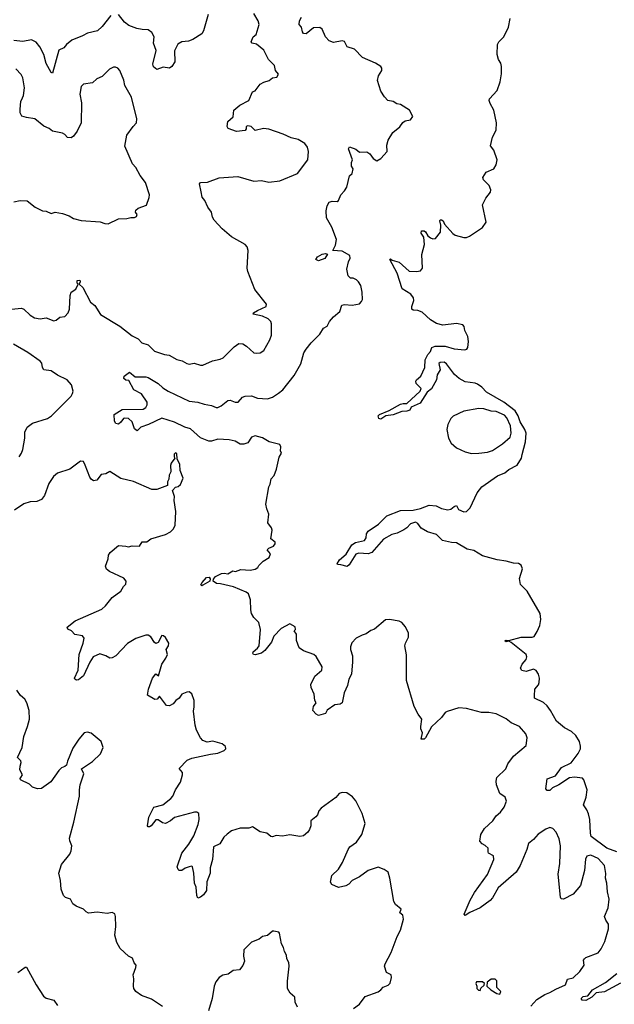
# Model space of a CAD drawing. Extents: x 2087054 to 2277909, y 548907 to 753496.
# Tile 420 of 444: x 2210331 to 2215115, y 713229 to 721154. Entities that reach past the tile are written whole.
import ezdxf

# ---------------------------------------------------------------- set-up
doc = ezdxf.new("R2010")
doc.units = 0

msp = doc.modelspace()

# ---------------------------------------------------------------- linework, layer by layer
at = {"layer": '0CON20XD'}
for points in [[(2210265.6, 718824.4), (2210345, 718831.8), (2210365, 718824.4), (2210415, 718776.7), (2210448.8, 718755), (2210495, 718746.7), (2210545, 718754.2), (2210605, 718729.4), (2210624.4, 718735.6), (2210655, 718759.2), (2210695, 718766.2), (2210722, 718795), (2210732.5, 718825), (2210735.8, 718935), (2210745, 718960), (2210783.3, 718985), (2210800, 719025), (2210793, 719033), (2210792.5, 719055), (2210815, 719057.5), (2210817.5, 719045), (2210810, 719025), (2210838.7, 718998.7), (2210900.5, 718880.5), (2210935, 718852.9), (2210981.9, 718781.9), (2211136, 718686), (2211235, 718610), (2211285, 718586.2), (2211313, 718553), (2211365, 718536), (2211415, 718485.6), (2211495, 718460), (2211533.9, 718453.9), (2211595, 718418), (2211637.3, 718407.3), (2211675, 718386.2), (2211695, 718381.2), (2211735, 718390), (2211785, 718373.3), (2211805, 718373.3), (2211882.7, 718407.3), (2211945, 718422), (2211967, 718433), (2212055, 718520), (2212095, 718546.7), (2212125, 718543.8), (2212155, 718526.2), (2212215, 718473.8), (2212235, 718468.8), (2212265, 718473.8), (2212295, 718492.5), (2212343, 718577), (2212355.8, 718615), (2212356.2, 718705), (2212350, 718725), (2212328.8, 718745), (2212285, 718767.3), (2212210, 718785), (2212212.5, 718795), (2212245, 718814.2), (2212312.5, 718845), (2212317.5, 718865), (2212223, 718983), (2212166.6, 719126.6), (2212161.4, 719155), (2212168.8, 719295), (2212160, 719325), (2212144.1, 719344.1), (2212034, 719405), (2211960.2, 719470.2), (2211895, 719540.8), (2211881.5, 719565), (2211874, 719605), (2211845, 719643.8), (2211819.3, 719699.3), (2211800, 719725), (2211791.7, 719768.3), (2211777.5, 719832.5), (2211785, 719842.5), (2211842.7, 719847.3), (2211935, 719880.8), (2212085, 719893.1), (2212215, 719853.3), (2212275, 719859.5), (2212335, 719845.6), (2212425, 719858.1), (2212566.2, 719915), (2212650, 720025), (2212654.2, 720094.2), (2212646.8, 720126.8), (2212625, 720158.8), (2212570.3, 720190.3), (2212515, 720202.5), (2212451.7, 720231.7), (2212335, 720273.1), (2212292.1, 720277.9), (2212225, 720261.2), (2212192.5, 720295), (2212165, 720300), (2212153.8, 720295), (2212153.8, 720275), (2212145, 720262), (2212075, 720253.3), (2212009.3, 720279.3), (2211998.8, 720295), (2212006, 720335), (2212047, 720373), (2212054.1, 720425.9), (2212102.5, 720465), (2212175, 720503.3), (2212205, 720572.5), (2212225, 720582.5), (2212265.9, 720634.1), (2212295, 720651.2), (2212337.5, 720665), (2212365, 720686.7), (2212398.3, 720691.7), (2212412.5, 720715), (2212390, 720745), (2212380, 720785), (2212333.8, 720835), (2212295, 720910), (2212237, 720957), (2212200, 720965), (2212192.5, 720975), (2212210, 721015), (2212233.9, 721036.1), (2212257.1, 721115), (2212248.6, 721145), (2212215, 721204.2)], [(2211065, 721188.6), (2210995, 721100), (2210956.2, 721063.8), (2210875, 721046.7), (2210836, 721025), (2210751.3, 720988.7), (2210706.2, 720955), (2210685, 720927.5), (2210645, 720910), (2210595, 720723.3), (2210585, 720728.8), (2210542.6, 720802.6), (2210524.5, 720875), (2210493.5, 720935), (2210463.4, 720973.4), (2210425, 720993.1), (2210355, 720978.5), (2210285, 720987.4)], [(2213009.5, 715985), (2213000.9, 715885), (2212980, 715845), (2212966.9, 715795), (2212941.4, 715735), (2212925.8, 715654.2), (2212910, 715645), (2212865, 715639.2), (2212805, 715596.7), (2212790, 715570), (2212734.1, 715554.1), (2212715, 715563.8), (2212689.2, 715595), (2212693.4, 715626.6), (2212716.7, 715655), (2212704.3, 715674.3), (2212700.8, 715725), (2212675, 715777.5), (2212672.3, 715802.3), (2212705, 715868.8), (2212762, 715918), (2212764.2, 715945), (2212715, 716027.5), (2212697.5, 716045), (2212614.1, 716074.1), (2212579.3, 716099.3), (2212557, 716157), (2212557, 716207), (2212540, 716235), (2212550, 716245), (2212548.3, 716268.3), (2212505, 716290), (2212435, 716253.3), (2212375, 716193.3), (2212356.7, 716145), (2212303, 716077), (2212275, 716055.8), (2212225, 716040.8), (2212213.2, 716043.2), (2212206, 716055), (2212209.2, 716065), (2212244.6, 716095.4), (2212258.1, 716115), (2212268.1, 716245), (2212255, 716302.5), (2212215, 716342.5), (2212196.7, 716375), (2212190, 716405), (2212188.8, 716485), (2212171.7, 716531.7), (2212153.8, 716545), (2212050, 716590), (2211945.5, 716614.5), (2211915, 716616.4), (2211887.5, 716635), (2211890.3, 716649.7), (2211906.8, 716673.2), (2211955, 716696.7), (2211975, 716699.5), (2212005, 716693.5), (2212045, 716717.5), (2212066.2, 716713.8), (2212111.2, 716728.8), (2212185, 716722.5), (2212225, 716730), (2212246.4, 716743.6), (2212255, 716760), (2212290, 716795), (2212337.5, 716825), (2212347.5, 716855), (2212323, 716887), (2212335, 716900), (2212373.6, 716916.4), (2212387.5, 716935), (2212385, 716947.5), (2212352.5, 716975), (2212363.3, 717045), (2212356.2, 717065), (2212327.5, 717105), (2212336, 717174), (2212318, 717218), (2212310, 717255), (2212334, 717395), (2212346.7, 717415), (2212355, 717457.5), (2212377.5, 717485), (2212396.4, 717536.4), (2212418.3, 717631.7), (2212437.5, 717665), (2212430, 717685), (2212432.5, 717715), (2212422.5, 717735), (2212337.5, 717755), (2212285, 717787.3), (2212225, 717804.4), (2212195.5, 717794.5), (2212165, 717748.6), (2212135, 717737.5), (2212105, 717738.6), (2212065, 717760.6), (2212015, 717773.1), (2211925, 717777.9), (2211875, 717762.1), (2211852.3, 717762.3), (2211785, 717787.9), (2211705, 717861.9), (2211658.9, 717875), (2211575.5, 717914.5), (2211475, 717947.3), (2211366.8, 717896.8), (2211306.1, 717873.9), (2211275, 717844), (2211255, 717862), (2211236.4, 717916.4), (2211205, 717944), (2211175, 717947.5), (2211165, 717943.3), (2211145, 717913.8), (2211125, 717899.2), (2211105, 717903.8), (2211093, 717923), (2211090, 717975), (2211155, 718016.7), (2211325, 718020.5), (2211345, 718031.9), (2211357.5, 718055), (2211356.1, 718076.1), (2211311.8, 718141.8), (2211249.4, 718175), (2211210, 718250), (2211185, 718253.8), (2211167.5, 718265), (2211172.5, 718285), (2211214.3, 718315.7), (2211258.8, 718278.8), (2211345, 718278.9), (2211365, 718273.1), (2211445, 718226.9), (2211481.3, 718191.3), (2211524.7, 718164.7), (2211695, 718084.7), (2211764.6, 718074.6), (2211815, 718059.4), (2211875, 718048.6), (2211911.7, 718031.7), (2211925, 718031.4), (2211952, 718045), (2212005, 718090), (2212025, 718091.4), (2212065, 718075.8), (2212087.5, 718075), (2212122.5, 718115), (2212145, 718124.4), (2212195, 718125.5), (2212245, 718107.8), (2212325, 718102.3), (2212365, 718117.1), (2212412.4, 718147.6), (2212446.9, 718175), (2212540.2, 718289.8), (2212592, 718385), (2212616.1, 718473.9), (2212635, 718502.5), (2212676.1, 718553.9), (2212745, 718623.3), (2212775, 718670), (2212805, 718687.5), (2212824.2, 718725), (2212856.8, 718763.2), (2212905.8, 718804.2), (2212922.5, 718855), (2212945, 718861.2), (2213005.9, 718855.9), (2213065, 718868), (2213082, 718885), (2213087.9, 718902.1), (2213085, 718960), (2213075.8, 719015.8), (2213057.5, 719045), (2213040.7, 719060.7), (2213015, 719072.5), (2212993, 719073), (2212973, 719093), (2212963.3, 719145), (2212976.7, 719205), (2212990, 719235), (2212986.7, 719255), (2212925, 719290), (2212850, 719295), (2212871.9, 719338.1), (2212879.1, 719385), (2212842.9, 719485), (2212799, 719559), (2212795.3, 719615), (2212805, 719656.7), (2212820, 719685), (2212845, 719692.5), (2212885, 719690), (2212895, 719697.5), (2212913.8, 719745), (2212945, 719776.7), (2212962, 719805), (2212983.9, 719896.1), (2213006.7, 719915), (2213012.5, 719955), (2213000, 719975), (2213000, 720005), (2213007.5, 720025), (2212977.5, 720115), (2212985, 720130), (2213035, 720113.3), (2213065, 720087.5), (2213125, 720090), (2213147.5, 720075), (2213175, 720037.5), (2213205, 720017.5), (2213235, 720036.7), (2213287.4, 720092.6), (2213285.8, 720145), (2213295.8, 720184.2), (2213333.8, 720245), (2213389.5, 720290.5), (2213413, 720327), (2213431.2, 720338.8), (2213475, 720348.8), (2213492.5, 720375), (2213467.5, 720425), (2213395, 720471.2), (2213365, 720476.7), (2213336, 720496), (2213293.3, 720505), (2213265, 720532.5), (2213235, 720577.5), (2213210, 720665), (2213218.3, 720701.7), (2213243.3, 720745), (2213243.3, 720765), (2213235, 720777.5), (2213192.5, 720805), (2213089.5, 720849.5), (2213025, 720918), (2212965, 720936.2), (2212945, 720977.5), (2212925, 720983.3), (2212855, 720970), (2212820, 720985), (2212791.2, 721015), (2212765, 721077.5), (2212745, 721092.5), (2212695, 721087.5), (2212635, 721041.2), (2212615, 721042.5), (2212606.1, 721056.1), (2212598.8, 721095), (2212580, 721115), (2212581.2, 721145), (2212598.8, 721175)], [(2211846, 721195), (2211809.4, 721065), (2211795, 721040.8), (2211725, 720994.3), (2211687.6, 720982.4), (2211634.2, 720975.8), (2211603.2, 720956.8), (2211576.8, 720903.2), (2211578.2, 720815), (2211555, 720777.1), (2211535, 720762.9), (2211485, 720771.9), (2211435, 720754.2), (2211407.5, 720775), (2211403.3, 720795), (2211428.5, 720905), (2211408.5, 720965), (2211413.3, 721015), (2211395, 721052), (2211365, 721073.8), (2211315, 721074.2), (2211272.1, 721082.1), (2211208.7, 721108.7), (2211173.7, 721133.7), (2211125.7, 721195)], [(2213445.7, 718004.3), (2213405, 718000), (2213336.6, 717973.4), (2213275.5, 717964.5), (2213235, 717938.8), (2213221.2, 717945), (2213216, 717965), (2213225, 717975.6), (2213302.4, 718007.6), (2213395, 718060), (2213415, 718065.7), (2213446.2, 718063.8), (2213553.8, 718165), (2213560, 718185), (2213520, 718225), (2213518, 718245), (2213522.5, 718255), (2213559.3, 718285), (2213589.2, 718355), (2213592.1, 718415), (2213615, 718459.4), (2213635, 718482.5), (2213645.6, 718515), (2213673.7, 718526.4), (2213755, 718525.3), (2213825, 718505.4), (2213913.1, 718496.9), (2213927.9, 718502.1), (2213935.5, 718514.5), (2213941.5, 718565), (2213936.2, 718605), (2213911.7, 718651.7), (2213906.7, 718685), (2213895, 718698.6), (2213845, 718708.6), (2213735, 718694.2), (2213685, 718708.8), (2213635, 718738.8), (2213569.7, 718799.7), (2213535, 718812.5), (2213497.5, 718815), (2213486, 718825), (2213484.4, 718845), (2213502.5, 718895), (2213498, 718915), (2213476.7, 718945), (2213407.7, 718987.7), (2213367.9, 719115), (2213310, 719225), (2213315, 719228.8), (2213328.1, 719218.1), (2213385, 719202.5), (2213465, 719130.9), (2213522, 719128), (2213556.6, 719133.4), (2213572, 719155), (2213565.6, 719265), (2213588.9, 719345), (2213583, 719403), (2213562, 719435), (2213562.5, 719455), (2213585, 719454), (2213595, 719447.5), (2213614.3, 719414.3), (2213635, 719397.5), (2213655, 719390.8), (2213675, 719394), (2213717.5, 719445), (2213719.2, 719499.2), (2213711.2, 719535), (2213715, 719542.5), (2213725, 719543.8), (2213738, 719535), (2213749.2, 719509.2), (2213814.5, 719434.5), (2213835, 719419.2), (2213905, 719400), (2213925, 719401.9), (2213948.6, 719411.4), (2214055, 719481.4), (2214082.9, 719525), (2214053.3, 719665), (2214081.2, 719718.8), (2214118.8, 719765), (2214122, 719785), (2214108.8, 719818.8), (2214063.3, 719865), (2214056.7, 719885), (2214085, 719926.2), (2214146.2, 719955), (2214164.3, 719985.7), (2214173.3, 720025), (2214145.8, 720105), (2214119.3, 720139.3), (2214135, 720207.5), (2214164.4, 720265), (2214168.2, 720325), (2214146.5, 720425), (2214115, 720480), (2214108, 720505), (2214111.9, 720518.1), (2214173.3, 720585), (2214197.5, 720655), (2214208.3, 720718.3), (2214208.1, 720778.1), (2214202, 720805), (2214183.8, 720835), (2214171.2, 720875), (2214176.2, 720955), (2214186.2, 720975), (2214226.2, 721015), (2214262.5, 721095), (2214277.1, 721165)], [(2210285, 719687.5), (2210335, 719697.5), (2210390, 719695), (2210456.4, 719646.4), (2210515, 719616.7), (2210545, 719612.5), (2210583.3, 719593.3), (2210615, 719603.8), (2210675, 719593.3), (2210730, 719575), (2210765, 719553.3), (2210825, 719538.8), (2210977.7, 719527.7), (2211015, 719514), (2211041.7, 719511.7), (2211125, 719552.5), (2211193, 719553), (2211225, 719562.5), (2211255, 719562.5), (2211270, 719570), (2211276.7, 719585), (2211262.5, 719605), (2211265, 719620), (2211283, 719637), (2211349.7, 719660.3), (2211373.6, 719723.6), (2211376, 719745), (2211342.9, 719845), (2211299.1, 719899.1), (2211265, 719963.8), (2211238, 719995), (2211177, 720137), (2211192, 720225), (2211243.3, 720295), (2211270, 720325), (2211273.3, 720355), (2211231.2, 720531.2), (2211177.5, 720625), (2211168.3, 720668.3), (2211137.5, 720745), (2211120, 720765), (2211101.7, 720771.7), (2211085, 720772.5), (2211052.5, 720755), (2210993.9, 720696.1), (2210951.7, 720678.3), (2210917.5, 720645), (2210845, 720636.2), (2210825, 720617.5), (2210815.8, 720555), (2210828.6, 720485), (2210825.7, 720325), (2210792.1, 720257.9), (2210763.9, 720216.1), (2210745, 720203.3), (2210715, 720206.7), (2210695, 720230), (2210675, 720240), (2210595, 720256.2), (2210569.2, 720279.2), (2210525, 720297.5), (2210453.3, 720355), (2210385, 720365.6), (2210348.7, 720378.7), (2210335.6, 720405), (2210333.5, 720435), (2210340, 720495), (2210353.3, 720525), (2210362.7, 720545), (2210369.4, 720605), (2210356.6, 720686.6), (2210343, 720713), (2210299.1, 720759.1)], [(2212735, 719214.4), (2212713.3, 719225), (2212726.2, 719245), (2212765, 719267.5), (2212791.7, 719271.7), (2212807.5, 719267.5), (2212786.8, 719233.2), (2212735, 719214.4)], [(2210325.3, 717634.7), (2210345, 717664), (2210355.5, 717695), (2210372.2, 717785), (2210372.9, 717835), (2210390, 717875), (2210435, 717907.3), (2210555, 717944.5), (2210588, 717965), (2210743.8, 718125), (2210756.2, 718145), (2210760, 718165), (2210746.7, 718215), (2210713.3, 718255), (2210635, 718292.9), (2210585, 718326.9), (2210525, 718336.2), (2210514.3, 718354.3), (2210509.1, 718389.1), (2210496.2, 718405), (2210395, 718475.6), (2210281.1, 718541.1)], [(2215135.2, 714455.2), (2215055.7, 714485.7), (2214929.4, 714579.4), (2214921.9, 714605), (2214917.9, 714715), (2214907.9, 714762.1), (2214895, 714793.8), (2214867.5, 714835), (2214887.5, 714895), (2214895.4, 714955), (2214869.5, 715035), (2214857.7, 715047.7), (2214795, 715056.8), (2214755, 715052.7), (2214667.5, 714995), (2214618.8, 714971.2), (2214595, 714950), (2214575, 714950), (2214562.8, 714962.8), (2214575.7, 715044.3), (2214640.9, 715069.1), (2214689.1, 715135), (2214767.2, 715172.7), (2214823.3, 715246.7), (2214841.5, 715285), (2214843.8, 715306.2), (2214834.1, 715345), (2214805, 715391.8), (2214770, 715425), (2214715, 715454.4), (2214648.5, 715508.5), (2214602, 715595), (2214575, 715631.5), (2214545, 715658.9), (2214473.9, 715693.9), (2214473, 715713), (2214476.2, 715765), (2214505, 715800), (2214510.9, 715819.1), (2214513.3, 715855), (2214504.4, 715885), (2214485, 715915.8), (2214465.6, 715925.6), (2214405, 715908.8), (2214370, 715915), (2214360, 715935), (2214374.2, 715965.8), (2214406.2, 716005), (2214411.2, 716025), (2214406.7, 716045), (2214285, 716141.2), (2214265, 716152.5), (2214245, 716147.5), (2214233.3, 716155), (2214245, 716160), (2214265, 716157.5), (2214365, 716184.2), (2214455, 716182.9), (2214470.6, 716189.4), (2214495, 716228.8), (2214515, 716277.5), (2214523.1, 716325), (2214516.9, 716375), (2214413.3, 716555), (2214359.1, 716609.1), (2214351.5, 716655), (2214375.5, 716735), (2214365, 716763.8), (2214345, 716777.5), (2214305, 716778.6), (2214245, 716795.6), (2214173.5, 716806.5), (2214055, 716838.8), (2213985, 716881.2), (2213932.1, 716892.1), (2213845, 716944.3), (2213805, 716945.9), (2213733.3, 716963.3), (2213685, 717010), (2213611.1, 717031.1), (2213561.3, 717061.3), (2213535, 717098.1), (2213515, 717108.8), (2213475, 717095.4), (2213445.9, 717064.1), (2213421.9, 717048.1), (2213368.3, 717021.7), (2213325, 717010.3), (2213257.6, 716972.4), (2213165, 716865.4), (2213135, 716855.5), (2213058.6, 716861.4), (2213035, 716852), (2212982.5, 716765), (2212966.4, 716753.6), (2212915, 716767.5), (2212888.3, 716768.3), (2212884.2, 716775), (2212905, 716806.2), (2212958.7, 716851.3), (2213002.7, 716927.3), (2213033.3, 716945), (2213105, 716962.9), (2213117.2, 716982.8), (2213121.5, 717015), (2213135, 717037.3), (2213216.6, 717093.4), (2213285, 717159.4), (2213395, 717204.7), (2213497.3, 717207.3), (2213555, 717219.8), (2213624.8, 717245.2), (2213680.8, 717240.9), (2213725, 717219.7), (2213775, 717208.2), (2213800, 717215), (2213825, 717236.7), (2213845, 717242.5), (2213861.2, 717211.2), (2213903.5, 717193.5), (2213925, 717195.7), (2213955.8, 717225), (2214010.6, 717345), (2214048.9, 717395), (2214175, 717482.7), (2214233, 717507), (2214266.5, 717533.5), (2214332, 717568), (2214369.2, 717625), (2214374.1, 717655), (2214400, 717755), (2214406.1, 717825), (2214395.7, 717855), (2214357.7, 717917.7), (2214342, 717965), (2214316.1, 718006.1), (2214225.4, 718075), (2214085.2, 718155.2), (2214048.5, 718195), (2214015, 718219.2), (2213995, 718228.8), (2213915, 718240), (2213867, 718267), (2213828, 718298), (2213765, 718384.2), (2213746.4, 718396.4), (2213715, 718395.6), (2213703.3, 718386.7), (2213714.4, 718335), (2213690, 718295), (2213685, 718254.2), (2213645, 718184), (2213610, 718155), (2213552.7, 718067.3), (2213480, 718035), (2213469.3, 718010.7), (2213445.7, 718004.3)], [(2213965, 717662.5), (2214025, 717664.3), (2214095, 717674.4), (2214135, 717686.9), (2214215, 717739.1), (2214277.5, 717795), (2214285.4, 717825), (2214279.7, 717885), (2214250, 717950), (2214230.5, 717970.5), (2214165, 717999.6), (2214125, 718002.3), (2214065, 718020.8), (2214025, 718024.6), (2213905, 718004.4), (2213817.9, 717962.1), (2213800.8, 717945), (2213774.5, 717895.5), (2213767.5, 717855), (2213780, 717785), (2213802.5, 717745), (2213845, 717708.9), (2213915, 717676.7), (2213965, 717662.5)], [(2212445, 714581.2), (2212395, 714586.7), (2212365, 714577.5), (2212350.7, 714580.7), (2212320, 714605), (2212265, 714617.5), (2212203.6, 714656.4), (2212173.6, 714646.4), (2212104.3, 714645.7), (2212036.1, 714623.9), (2212001.2, 714598.8), (2211973.8, 714575), (2211940, 714520), (2211891.2, 714495), (2211881.4, 714395), (2211863, 714327), (2211862, 714285), (2211836.2, 714215), (2211834.2, 714145), (2211809.7, 714110.3), (2211785, 714090), (2211765, 714082.5), (2211756.2, 714105), (2211751.2, 714171.2), (2211737.5, 714205), (2211732, 714285), (2211720, 714335), (2211715, 714340), (2211695, 714336.2), (2211662.5, 714325), (2211635, 714306.7), (2211615, 714306.7), (2211605, 714313.3), (2211596.7, 714335), (2211635.8, 714445), (2211692.1, 714517.9), (2211730.8, 714585), (2211766, 714675), (2211773.9, 714716.1), (2211772.5, 714765), (2211756.4, 714776.4), (2211736.4, 714776.4), (2211575, 714733.3), (2211545, 714706.7), (2211505, 714683.8), (2211479.3, 714689.3), (2211445, 714713.3), (2211425, 714712.5), (2211387.5, 714665), (2211375, 714657.5), (2211365, 714657.5), (2211360, 714665), (2211370.6, 714735), (2211410.8, 714815), (2211481.2, 714835), (2211545.8, 714884.2), (2211563.3, 714905), (2211584, 714955), (2211625, 715017.5), (2211641.2, 715075), (2211640, 715095), (2211613.6, 715126.4), (2211677.5, 715195), (2211715, 715211.2), (2211865, 715243.3), (2211925, 715250), (2211977, 715273), (2211990, 715285), (2211987.5, 715305), (2211960, 715325), (2211885, 715346.7), (2211838.3, 715338.3), (2211805, 715352.5), (2211785, 715372.5), (2211753.8, 715435), (2211743.8, 715475), (2211728.3, 715588.3), (2211733.3, 715623.3), (2211735.8, 715675), (2211715, 715727.5), (2211695, 715743.3), (2211675, 715742.5), (2211634.2, 715725.8), (2211615, 715692.5), (2211587.5, 715675), (2211565, 715646.7), (2211535, 715630), (2211512.5, 715635), (2211455, 715710), (2211436.1, 715683.9), (2211417, 715683), (2211358.3, 715718.3), (2211366.7, 715765), (2211400, 715855), (2211425, 715887.5), (2211447, 715873), (2211474.1, 715965.9), (2211506.4, 716013.6), (2211519.2, 716045), (2211510, 716085), (2211526.7, 716115), (2211530, 716135), (2211505, 716182.5), (2211487.5, 716195), (2211475, 716196.2), (2211445, 716140), (2211425, 716133.3), (2211415, 716140), (2211387.1, 716187.1), (2211365, 716199.2), (2211345, 716199.2), (2211265, 716172.9), (2211197.1, 716132.9), (2211105, 716032.5), (2211075, 716018), (2211055, 716016), (2211022.5, 716035), (2210975, 716050), (2210920.8, 716025), (2210896.3, 715983.7), (2210845, 715873.1), (2210805, 715840), (2210787.5, 715837.5), (2210773.3, 715845), (2210771.2, 715855), (2210800.9, 715919.1), (2210808.9, 716045), (2210842, 716135), (2210850, 716175), (2210835.9, 716195.9), (2210775, 716206.2), (2210746.7, 716235), (2210718.8, 716248.8), (2210713.3, 716265), (2210776.2, 716315), (2210990.6, 716409.4), (2211020, 716435), (2211075.5, 716504.5), (2211143.8, 716555), (2211165, 716592.5), (2211185, 716610), (2211187.5, 716635), (2211169.5, 716659.5), (2211053, 716713), (2211030, 716730), (2211020, 716755), (2211043.3, 716815), (2211046.2, 716845), (2211060, 716865), (2211125, 716920.8), (2211185, 716916.2), (2211205, 716912), (2211235, 716918.8), (2211295, 716917.5), (2211315, 716952.5), (2211355, 716950), (2211385, 716976.7), (2211505, 717010), (2211545, 717032.5), (2211567.5, 717055), (2211582.5, 717085), (2211585.8, 717195), (2211573.3, 717285), (2211576.7, 717315), (2211560, 717365), (2211585, 717392.5), (2211605, 717397.5), (2211625, 717412.5), (2211646.2, 717465), (2211622.5, 717525), (2211620, 717575), (2211598.3, 717618.3), (2211595, 717660), (2211585, 717667.5), (2211573, 717657), (2211572.5, 717635), (2211580, 717625), (2211550, 717585), (2211543.3, 717565), (2211547.5, 717515), (2211533, 717487), (2211530, 717455), (2211520, 717435), (2211520, 717405), (2211435, 717373.3), (2211395, 717373.3), (2211245.8, 717435.8), (2211145, 717462), (2211055, 717517.5), (2211022.5, 717497.5), (2210986.4, 717493.6), (2210952.3, 717447.7), (2210925, 717443.3), (2210906, 717456), (2210895, 717472.5), (2210857.5, 717567.5), (2210845, 717597.5), (2210820.7, 717599.3), (2210735, 717536.7), (2210635, 717503.8), (2210603.2, 717476.8), (2210565, 717421.2), (2210529.4, 717325), (2210505, 717291.4), (2210467.5, 717275), (2210415, 717272.2), (2210365, 717257.5), (2210288.8, 717205)], [(2211795, 716597.5), (2211787.5, 716605), (2211800, 716625), (2211835, 716663.8), (2211855.8, 716665.8), (2211863.6, 716653.6), (2211860, 716635), (2211805, 716603.8), (2211795, 716597.5)], [(2214444.4, 713215), (2214491.6, 713268.4), (2214555, 713308.9), (2214597.2, 713322.8), (2214645, 713351.4), (2214721.2, 713385), (2214739.1, 713430.9), (2214785, 713441.4), (2214837.2, 713492.8), (2214871.2, 713545), (2214867, 713583), (2214874.1, 713595.9), (2214885, 713606.2), (2214985, 713644), (2215008, 713675), (2215038.8, 713735), (2215068.8, 713835), (2215066.7, 713875), (2215046.4, 713906.4), (2215036.7, 713935), (2215066.2, 714005), (2215073.8, 714075), (2215058.8, 714135), (2215054.2, 714205), (2215044, 714245), (2215047.1, 714282.9), (2215035, 714346.7), (2214985, 714403.1), (2214925, 714429.4), (2214895, 714422.5), (2214882.7, 714397.3), (2214874.4, 714305), (2214842.5, 714185), (2214784.1, 714115.9), (2214705, 714076.2), (2214686.4, 714076.4), (2214680.5, 714090.5), (2214664.2, 714275.8), (2214677.4, 714362.6), (2214681.8, 714505), (2214670.2, 714560.2), (2214646.2, 714613.8), (2214620, 714645), (2214595, 714651.2), (2214565, 714639.2), (2214501.2, 714598.8), (2214465, 714555.7), (2214425, 714523.3), (2214411.4, 714475), (2214357.5, 714345), (2214325, 714292), (2214180, 714165), (2214135.4, 714084.6), (2214116, 714065), (2214036.7, 714005), (2213951.4, 713968.6), (2213915, 713943.3), (2213907.5, 713955), (2213954.3, 714065.7), (2213990.3, 714129.7), (2214095.5, 714274.5), (2214145.6, 714394.4), (2214143.8, 714425), (2214103.3, 714445), (2214098.8, 714455), (2214101.2, 714485), (2214075, 714507.1), (2214050.6, 714520.6), (2214032, 714542), (2214042, 714595), (2214070, 714645), (2214136.2, 714705), (2214163.8, 714745), (2214198.8, 714775), (2214228.8, 714815), (2214246.2, 714865), (2214237.5, 714895), (2214194.5, 714925), (2214168.1, 714995), (2214164.6, 715025), (2214170.4, 715055), (2214241.5, 715125), (2214259.1, 715165), (2214304.2, 715225.8), (2214405, 715311.2), (2214414, 715375), (2214403.8, 715405), (2214353.3, 715465), (2214285, 715493.1), (2214245, 715527.8), (2214165, 715566.5), (2214105, 715576.5), (2214045, 715577.1), (2213925, 715610.8), (2213865, 715616), (2213770, 715585), (2213755, 715576.7), (2213723.9, 715536.1), (2213645, 715463.3), (2213595, 715372.5), (2213585, 715362.5), (2213561.7, 715361.7), (2213571.2, 715415), (2213557.5, 715445), (2213557.5, 715465), (2213567.5, 715525), (2213538, 715565), (2213505.7, 715625), (2213442.5, 715835), (2213442.3, 716042.3), (2213430, 716115), (2213433.8, 716135), (2213460, 716185), (2213460, 716215), (2213436.1, 716266.1), (2213405, 716302.5), (2213383, 716313), (2213305, 716326), (2213275, 716323.3), (2213185, 716247.5), (2213155, 716237.5), (2213119.5, 716210.5), (2213085, 716201.2), (2213037.5, 716175), (2213002.5, 716137.5), (2212991.2, 716105), (2212992, 716085), (2213009.2, 716035), (2213009.5, 715985)], [(2211480.5, 713210.5), (2211390.7, 713270.7), (2211310.5, 713300.5), (2211265, 713331.2), (2211250, 713355), (2211246.4, 713373.6), (2211248.8, 713435), (2211243.8, 713465), (2211266.2, 713525), (2211266.7, 713545), (2211251.7, 713561.7), (2211239.3, 713599.3), (2211205, 713617.5), (2211138.8, 713678.8), (2211111.2, 713725), (2211096.2, 713785), (2211103.3, 713855), (2211102.5, 713935), (2211096.4, 713956.4), (2211075, 713966.7), (2211035, 713960), (2210955, 713970), (2210883.6, 713963.6), (2210865, 713972.5), (2210843.6, 713993.6), (2210785, 714018.8), (2210758, 714038), (2210738.8, 714075), (2210698.1, 714088.1), (2210683.7, 714103.7), (2210664, 714155), (2210660, 714225), (2210646, 714285), (2210666.2, 714355), (2210735, 714436.7), (2210746.2, 714465), (2210751.2, 714505), (2210732.9, 714545), (2210731.4, 714565), (2210767.5, 714695), (2210812, 714905), (2210810.8, 714955), (2210817.1, 714995), (2210847.5, 715085), (2210827.5, 715125), (2210916.8, 715183.2), (2210980, 715245), (2211002.5, 715295), (2210987.5, 715345), (2210905, 715410), (2210875, 715420), (2210850, 715415), (2210806.4, 715363.6), (2210759.3, 715290.7), (2210714.1, 715185.9), (2210706.1, 715153.9), (2210695, 715143.3), (2210667, 715133), (2210645, 715110), (2210581.2, 715018.8), (2210505, 714966.2), (2210475, 714964), (2210435, 714976.2), (2210409.7, 714999.7), (2210337.5, 715035), (2210333.8, 715045), (2210340, 715055), (2210353.3, 715075), (2210332.5, 715115), (2210333.3, 715145), (2210343.3, 715175), (2210338.8, 715188.8), (2210313.8, 715215), (2210350, 715295), (2210363.8, 715385), (2210394.1, 715465.9), (2210408.6, 715525), (2210406, 715595), (2210388, 715655), (2210371.2, 715685), (2210336.7, 715715), (2210308.3, 715758.3)], [(2213015.8, 713195), (2213065, 713230.6), (2213109.7, 713290.3), (2213215, 713330), (2213237.5, 713345), (2213255, 713366.7), (2213295, 713383.3), (2213310.7, 713399.3), (2213321.2, 713445), (2213318.8, 713465), (2213282.5, 713485), (2213266.2, 713535), (2213271.2, 713555), (2213320, 713645), (2213366.7, 713775), (2213393.8, 713825), (2213417.5, 713915), (2213412.5, 713945), (2213390, 713965), (2213400, 713995), (2213355, 714032.5), (2213340, 714055), (2213310, 714245), (2213295, 714293.3), (2213263.3, 714315), (2213215, 714331.4), (2213133.8, 714305), (2213065, 714255.7), (2213005.8, 714224.2), (2212978.8, 714195), (2212955, 714182), (2212895, 714168.8), (2212842.7, 714192.7), (2212831.4, 714211.4), (2212842.9, 714265), (2212894.5, 714315.5), (2212928.5, 714371.5), (2212972.5, 714475), (2212986.2, 714495), (2213040, 714535), (2213084, 714595), (2213111.2, 714685), (2213085.5, 714765.5), (2213035.7, 714865.7), (2213009.5, 714899.5), (2212961.7, 714931.7), (2212925, 714932.5), (2212900, 714925), (2212875, 714892.5), (2212755, 714807.5), (2212736.7, 714785), (2212726.7, 714755), (2212713, 714737), (2212673.9, 714706.1), (2212673.3, 714665), (2212663.3, 714635), (2212650, 714615), (2212615, 714585.8), (2212585, 714579.2), (2212505, 714593.3), (2212445, 714581.2)], [(2212566.7, 713205), (2212546.7, 713245), (2212543.3, 713285), (2212507.7, 713317.7), (2212486, 713355), (2212484.2, 713415.8), (2212500, 713535), (2212496.2, 713565), (2212481.2, 713595), (2212476.7, 713625), (2212460, 713655), (2212453.8, 713685), (2212436.2, 713715), (2212421.7, 713801.7), (2212415, 713810), (2212375, 713817.5), (2212365, 713817.5), (2212325, 713783.3), (2212285, 713773.3), (2212257.7, 713752.3), (2212195, 713728.8), (2212135, 713667.5), (2212131.2, 713615), (2212140, 713575), (2212125, 713540), (2212100, 713505), (2212048.3, 713501.7), (2212007.7, 713472.3), (2211965, 713463.8), (2211935, 713443.8), (2211909.1, 713410.9), (2211894.2, 713375), (2211878.8, 713275), (2211850, 713175)], [(2210315.9, 713484.1), (2210375, 713527.5), (2210386.4, 713526.4), (2210463.3, 713385), (2210522.5, 713295), (2210545, 713277.5), (2210605, 713262.5), (2210635, 713220)], [(2215165, 713399.3), (2215035, 713328.9), (2214968.7, 713321.3), (2214935, 713286.9), (2214885, 713259.4), (2214855, 713261.4), (2214848.6, 713275), (2214865, 713290.5), (2214901.9, 713298.1), (2214938.6, 713345), (2215045, 713405.6), (2215134.2, 713475.8)], [(2214035, 713340), (2214041.7, 713358.3), (2214068.3, 713381.7), (2214070, 713395), (2214055, 713410), (2214005, 713410), (2214000, 713395), (2214010, 713375), (2214010, 713355), (2214021.7, 713341.7), (2214035, 713340)], [(2214195, 713310), (2214201.7, 713331.7), (2214170, 713365), (2214168.3, 713418.3), (2214155, 713430), (2214125, 713430), (2214091.7, 713408.3), (2214090, 713375), (2214120, 713345), (2214170, 713315), (2214195, 713310)]]:
    msp.add_lwpolyline(points, dxfattribs=at)

doc.saveas('drawing.dxf')
